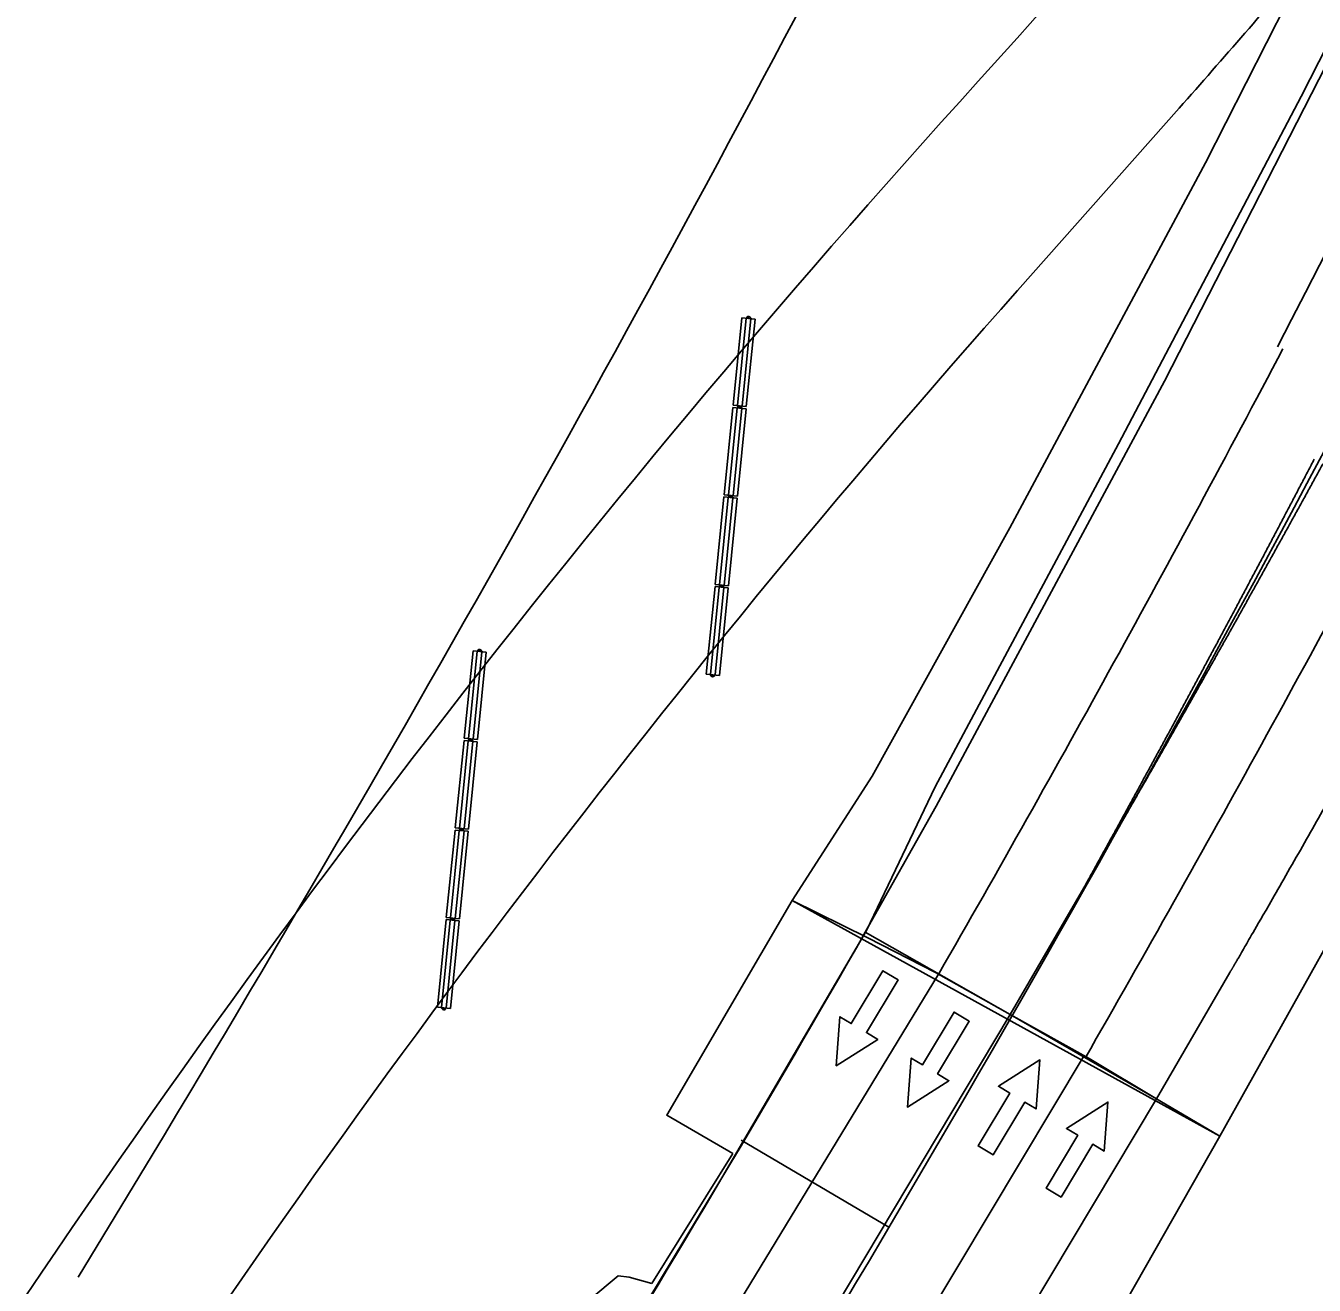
# Model space of a CAD drawing. Extents: x 14104283 to 14129344, y 8637090 to 8673339.
# Drawn here: x 14119452 to 14119635.1, y 8669521 to 8669700 of the extents above; entities that cross this region are included whole.
import ezdxf

# ---------------------------------------------------------------- set-up
doc = ezdxf.new("R2010")
doc.units = 0
for name, color, linetype in [('Cell', 7, 'Continuous'), ('dsnPaintExistingBrokenLaneLineWhite', 7, 'Continuous'), ('dsnPaintExistingDoubleCenterYellow', 7, 'Continuous'), ('dsnPaintExistingEdgeLineRightWhite', 7, 'Continuous'), ('dsnPaintExistingStopLineWhite', 7, 'Continuous'), ('dsnShadingPaved', 7, 'Continuous'), ('dsnStdLabel', 7, 'Continuous'), ('dsnStgShadingPrevPav', 7, 'Continuous'), ('Level 2', 7, 'Continuous'), ('Level 5', 7, 'Continuous')]:
    doc.layers.add(name, color=color, linetype=linetype)

msp = doc.modelspace()

# ---------------------------------------------------------------- linework, layer by layer
at = {"layer": 'Cell'}
for p, q in [((14119552.54, 8669646.06), (14119553.79, 8669658.5)), ((14119553.14, 8669646), (14119554.38, 8669658.44)), ((14119555.65, 8669658.31), (14119553.79, 8669658.5)), ((14119553.81, 8669645.93), (14119555.05, 8669658.37)), ((14119554.4, 8669645.87), (14119555.65, 8669658.31)), ((14119551.26, 8669633.32), (14119552.51, 8669645.76)), ((14119551.86, 8669633.26), (14119553.11, 8669645.7)), ((14119554.37, 8669645.57), (14119552.51, 8669645.76)), ((14119552.53, 8669633.19), (14119553.78, 8669645.63)), ((14119554.4, 8669645.87), (14119552.54, 8669646.06)), ((14119553.13, 8669633.13), (14119554.37, 8669645.57)), ((14119549.99, 8669620.58), (14119551.23, 8669633.02)), ((14119550.58, 8669620.52), (14119551.83, 8669632.96)), ((14119553.1, 8669632.83), (14119551.23, 8669633.02)), ((14119551.25, 8669620.46), (14119552.5, 8669632.89)), ((14119553.13, 8669633.13), (14119551.26, 8669633.32)), ((14119551.85, 8669620.4), (14119553.1, 8669632.83)), ((14119548.71, 8669607.85), (14119549.96, 8669620.28)), ((14119549.31, 8669607.79), (14119550.55, 8669620.22)), ((14119551.82, 8669620.1), (14119549.96, 8669620.28)), ((14119549.98, 8669607.72), (14119551.22, 8669620.16)), ((14119551.85, 8669620.4), (14119549.99, 8669620.58)), ((14119550.58, 8669607.66), (14119551.82, 8669620.1)), ((14119514.3, 8669598.72), (14119515.55, 8669611.16)), ((14119514.9, 8669598.66), (14119516.15, 8669611.1)), ((14119517.42, 8669610.97), (14119515.55, 8669611.16)), ((14119515.57, 8669598.6), (14119516.82, 8669611.03)), ((14119516.17, 8669598.54), (14119517.42, 8669610.97)), ((14119550.58, 8669607.66), (14119548.71, 8669607.85)), ((14119516.17, 8669598.54), (14119514.3, 8669598.72)), ((14119513.03, 8669585.98), (14119514.27, 8669598.42)), ((14119513.63, 8669585.92), (14119514.87, 8669598.36)), ((14119516.14, 8669598.24), (14119514.27, 8669598.42)), ((14119514.3, 8669585.86), (14119515.54, 8669598.3)), ((14119514.89, 8669585.8), (14119516.14, 8669598.24)), ((14119514.89, 8669585.8), (14119513.03, 8669585.98)), ((14119511.75, 8669573.25), (14119513, 8669585.68)), ((14119512.35, 8669573.19), (14119513.6, 8669585.62)), ((14119514.86, 8669585.5), (14119513, 8669585.68)), ((14119513.02, 8669573.12), (14119514.27, 8669585.56)), ((14119513.62, 8669573.06), (14119514.86, 8669585.5)), ((14119513.62, 8669573.06), (14119511.75, 8669573.25)), ((14119510.48, 8669560.51), (14119511.72, 8669572.95)), ((14119511.07, 8669560.45), (14119512.32, 8669572.89)), ((14119513.59, 8669572.76), (14119511.72, 8669572.95)), ((14119511.74, 8669560.38), (14119512.99, 8669572.82)), ((14119512.34, 8669560.32), (14119513.59, 8669572.76)), ((14119512.34, 8669560.32), (14119510.48, 8669560.51))]:
    msp.add_line(p, q, dxfattribs=at)
for centre in [(14119554.73, 8669658.55), (14119553.46, 8669645.82), (14119553.46, 8669645.82), (14119552.18, 8669633.08), (14119552.18, 8669633.08), (14119550.9, 8669620.34), (14119550.9, 8669620.34), (14119516.5, 8669611.22), (14119549.63, 8669607.6), (14119515.22, 8669598.48), (14119515.22, 8669598.48), (14119513.95, 8669585.74), (14119513.95, 8669585.74), (14119512.67, 8669573), (14119512.67, 8669573), (14119511.39, 8669560.26)]:
    msp.add_circle(centre, 0.0521, dxfattribs=at)
for centre, start, end in [((14119554.72, 8669658.4), 354.2777, 174.2777), ((14119553.44, 8669645.67), 354.2777, 174.2777), ((14119553.47, 8669645.97), 174.2777, 354.2777), ((14119552.17, 8669632.93), 354.2777, 174.2777), ((14119552.2, 8669633.23), 174.2777, 354.2777), ((14119550.89, 8669620.19), 354.2777, 174.2777), ((14119550.92, 8669620.49), 174.2777, 354.2777), ((14119516.48, 8669611.07), 354.2777, 174.2777), ((14119549.64, 8669607.75), 174.2777, 354.2777), ((14119515.24, 8669598.63), 174.2777, 354.2777), ((14119515.21, 8669598.33), 354.2777, 174.2777), ((14119513.93, 8669585.59), 354.2777, 174.2777), ((14119513.96, 8669585.89), 174.2777, 354.2777), ((14119512.65, 8669572.85), 354.2777, 174.2777), ((14119512.68, 8669573.15), 174.2777, 354.2777), ((14119511.41, 8669560.41), 174.2777, 354.2777)]:
    msp.add_arc(centre, 0.281, start, end, dxfattribs=at)
at = {"layer": 'dsnPaintExistingBrokenLaneLineWhite'}
for points in [[(14119581.73, 8669565.18), (14119507.3, 8669442.79), (14119482.88, 8669404.98)], [(14119602.41, 8669553.65), (14119575.44, 8669508.54), (14119533.52, 8669439.61), (14119519.81, 8669417.96), (14119487.25, 8669367.53)]]:
    msp.add_lwpolyline(points, dxfattribs=at)
for centre, radius, start, end in [((14115415.47, 8671832.28), 4743.93, 332.6713, 336.03044), ((14117116.91, 8670980.36), 2842.2, 330.13881, 332.18395), ((14117117.1, 8670980.68), 2866.19, 330.13106, 332.17585)]:
    msp.add_arc(centre, radius, start, end, dxfattribs=at)
at = {"layer": 'dsnPaintExistingDoubleCenterYellow'}
msp.add_arc((14117116.91, 8670980.36), 2854.2, 327.24958, 332.18395, dxfattribs=at)
at = {"layer": 'dsnPaintExistingEdgeLineRightWhite'}
msp.add_line((14119612.71, 8669547.49), (14119623.14, 8669565.42), dxfattribs=at)
for points in [[(14119691.28, 8669807.78), (14119653.44, 8669729.51), (14119633.3, 8669689.93), (14119607.29, 8669640.58), (14119581.23, 8669591.8), (14119571.48, 8669571.41)], [(14119571.48, 8669571.41), (14119550.92, 8669536.23), (14119530.04, 8669501.61), (14119507.87, 8669466.11), (14119472.8, 8669411.49)], [(14119536.82, 8669422.39), (14119543.72, 8669433.28), (14119585.72, 8669502.34), (14119612.71, 8669547.49)]]:
    msp.add_lwpolyline(points, dxfattribs=at)
msp.add_open_spline([(14119623.14, 8669565.42), (14119623.19, 8669565.49), (14119623.26, 8669565.61), (14119623.34, 8669565.75), (14119623.37, 8669565.81), (14119623.39, 8669565.85), (14119623.41, 8669565.87), (14119623.44, 8669565.92), (14119623.46, 8669565.96), (14119623.51, 8669566.04), (14119623.53, 8669566.08), (14119623.58, 8669566.16), (14119623.61, 8669566.22), (14119623.64, 8669566.28), (14119623.67, 8669566.32), (14119623.68, 8669566.34), (14119623.73, 8669566.43), (14119623.8, 8669566.55), (14119623.88, 8669566.69), (14119623.92, 8669566.76), (14119623.94, 8669566.79), (14119623.95, 8669566.81), (14119623.96, 8669566.82), (14119623.96, 8669566.82), (14119623.96, 8669566.82), (14119623.97, 8669566.85), (14119623.99, 8669566.88), (14119624.01, 8669566.91), (14119624.02, 8669566.92), (14119624.03, 8669566.93), (14119624.04, 8669566.96), (14119624.05, 8669566.98), (14119624.07, 8669567.01), (14119624.08, 8669567.03), (14119624.09, 8669567.04), (14119624.09, 8669567.05), (14119624.1, 8669567.06), (14119624.15, 8669567.14), (14119624.19, 8669567.22), (14119624.6, 8669567.93), (14119624.96, 8669568.56), (14119626.06, 8669570.45), (14119628.24, 8669574.22), (14119633.3, 8669583.05), (14119637.61, 8669590.64), (14119643.32, 8669600.77), (14119646.16, 8669605.84), (14119650.4, 8669613.46), (14119651.81, 8669616.01), (14119653.92, 8669619.83), (14119654.62, 8669621.1), (14119655.67, 8669623.01), (14119656.02, 8669623.65), (14119656.39, 8669624.32), (14119656.43, 8669624.38), (14119656.46, 8669624.45), (14119656.48, 8669624.49), (14119656.49, 8669624.5), (14119656.5, 8669624.51), (14119656.5, 8669624.52), (14119656.51, 8669624.54), (14119656.52, 8669624.56), (14119656.54, 8669624.59), (14119656.55, 8669624.6), (14119656.56, 8669624.62), (14119656.56, 8669624.63), (14119656.59, 8669624.68), (14119656.61, 8669624.72), (14119656.68, 8669624.84), (14119656.72, 8669624.92), (14119656.81, 8669625.08), (14119656.85, 8669625.16), (14119656.98, 8669625.4), (14119657.07, 8669625.56), (14119657.24, 8669625.87), (14119657.33, 8669626.03), (14119657.42, 8669626.19)], degree=3, dxfattribs=at)
at = {"layer": 'dsnPaintExistingStopLineWhite'}
msp.add_line((14119574.68, 8669529.22), (14119553.67, 8669541.62), dxfattribs=at)
at = {"layer": 'dsnShadingPaved'}
for p, q in [((14119591.92, 8669559.48), (14119602.38, 8669577.45)), ((14119571.31, 8669571.15), (14119591.92, 8669559.48))]:
    msp.add_line(p, q, dxfattribs=at)
for points in [[(14119571.31, 8669571.15), (14119581.38, 8669589.07), (14119613.86, 8669649.5), (14119645.16, 8669710.76), (14119675.57, 8669772.49), (14119705.07, 8669834.66)], [(14119602.38, 8669577.45), (14119591.92, 8669559.48), (14119571.31, 8669571.15)], [(14119623.14, 8669565.42), (14119612.71, 8669547.49), (14119591.92, 8669559.48)], [(14119477.17, 8669374.04), (14119509.75, 8669424.51), (14119523.21, 8669445.75), (14119565.12, 8669514.66), (14119591.92, 8669559.48), (14119612.71, 8669547.49), (14119585.72, 8669502.34), (14119585.63, 8669502.18), (14119543.72, 8669433.28), (14119543.48, 8669432.9), (14119530.02, 8669411.67), (14119529.92, 8669411.5), (14119497.33, 8669361.02), (14119477.17, 8669374.04)], [(14119477.17, 8669374.04), (14119509.75, 8669424.51), (14119523.21, 8669445.75), (14119565.12, 8669514.66), (14119591.92, 8669559.48), (14119612.71, 8669547.49), (14119585.72, 8669502.34), (14119585.63, 8669502.18), (14119543.72, 8669433.28), (14119543.48, 8669432.9), (14119530.02, 8669411.67), (14119529.92, 8669411.5), (14119497.33, 8669361.02), (14119477.17, 8669374.04)], [(14119591.92, 8669559.48), (14119565.12, 8669514.66), (14119509.75, 8669424.51)]]:
    msp.add_lwpolyline(points, dxfattribs=at)
msp.add_arc((14117117.1, 8670980.68), 2830.19, 328.49286, 330.12988, dxfattribs=at)
for points in [[(14119635.14, 8669638.39), (14119634.71, 8669637.56), (14119634.27, 8669636.73), (14119633.84, 8669635.91), (14119633.41, 8669635.08), (14119632.97, 8669634.25), (14119632.54, 8669633.42), (14119632.1, 8669632.59), (14119631.67, 8669631.77), (14119631.23, 8669630.94), (14119630.8, 8669630.11), (14119630.36, 8669629.28), (14119629.93, 8669628.46), (14119629.49, 8669627.63), (14119629.06, 8669626.8), (14119628.62, 8669625.98), (14119628.18, 8669625.15), (14119627.75, 8669624.32), (14119627.31, 8669623.5), (14119626.87, 8669622.67), (14119626.43, 8669621.85), (14119625.99, 8669621.02), (14119625.56, 8669620.19), (14119625.12, 8669619.37), (14119624.68, 8669618.54), (14119624.24, 8669617.72), (14119623.8, 8669616.89), (14119623.36, 8669616.07), (14119622.92, 8669615.24), (14119622.48, 8669614.42), (14119622.04, 8669613.59), (14119621.6, 8669612.77), (14119621.16, 8669611.94), (14119620.71, 8669611.12), (14119620.27, 8669610.3), (14119619.83, 8669609.47), (14119619.39, 8669608.65), (14119618.95, 8669607.83), (14119618.5, 8669607), (14119618.06, 8669606.18), (14119617.62, 8669605.36), (14119617.17, 8669604.53), (14119616.73, 8669603.71), (14119616.29, 8669602.89), (14119615.84, 8669602.06), (14119615.4, 8669601.24), (14119614.95, 8669600.42), (14119614.51, 8669599.6), (14119614.06, 8669598.78), (14119613.61, 8669597.95), (14119613.17, 8669597.13), (14119612.72, 8669596.31), (14119612.28, 8669595.49), (14119611.83, 8669594.67), (14119611.38, 8669593.85), (14119610.93, 8669593.03), (14119610.49, 8669592.2), (14119610.04, 8669591.38), (14119609.59, 8669590.56), (14119609.14, 8669589.74), (14119608.69, 8669588.92), (14119608.24, 8669588.1), (14119607.79, 8669587.28), (14119607.35, 8669586.46), (14119606.9, 8669585.64), (14119606.45, 8669584.82), (14119605.99, 8669584), (14119605.54, 8669583.18), (14119605.09, 8669582.37), (14119604.64, 8669581.55), (14119604.19, 8669580.73), (14119603.74, 8669579.91), (14119603.29, 8669579.09), (14119602.83, 8669578.27), (14119602.38, 8669577.45)], [(14119602.38, 8669577.45), (14119602.85, 8669578.26), (14119603.32, 8669579.07), (14119603.79, 8669579.88), (14119604.26, 8669580.69), (14119604.72, 8669581.5), (14119605.19, 8669582.31), (14119605.66, 8669583.12), (14119606.13, 8669583.93), (14119606.59, 8669584.74), (14119607.06, 8669585.55), (14119607.53, 8669586.36), (14119607.99, 8669587.17), (14119608.46, 8669587.98), (14119608.92, 8669588.79), (14119609.39, 8669589.6), (14119609.85, 8669590.42), (14119610.32, 8669591.23), (14119610.78, 8669592.04), (14119611.25, 8669592.85), (14119611.71, 8669593.66), (14119612.18, 8669594.47), (14119612.64, 8669595.29), (14119613.1, 8669596.1), (14119613.57, 8669596.91), (14119614.03, 8669597.72), (14119614.49, 8669598.54), (14119614.95, 8669599.35), (14119615.41, 8669600.16), (14119615.88, 8669600.98), (14119616.34, 8669601.79), (14119616.8, 8669602.6), (14119617.26, 8669603.42), (14119617.72, 8669604.23), (14119618.18, 8669605.04), (14119618.64, 8669605.86), (14119619.1, 8669606.67), (14119619.56, 8669607.49), (14119620.02, 8669608.3), (14119620.48, 8669609.12), (14119620.94, 8669609.93), (14119621.39, 8669610.75), (14119621.85, 8669611.56), (14119622.31, 8669612.38), (14119622.77, 8669613.19), (14119623.23, 8669614.01), (14119623.68, 8669614.82), (14119624.14, 8669615.64), (14119624.6, 8669616.46), (14119625.05, 8669617.27), (14119625.51, 8669618.09), (14119625.96, 8669618.91), (14119626.42, 8669619.72), (14119626.87, 8669620.54), (14119627.33, 8669621.36), (14119627.78, 8669622.17), (14119628.24, 8669622.99), (14119628.69, 8669623.81), (14119629.15, 8669624.63), (14119629.6, 8669625.45), (14119630.05, 8669626.26), (14119630.51, 8669627.08), (14119630.96, 8669627.9), (14119631.41, 8669628.72), (14119631.86, 8669629.54), (14119632.32, 8669630.36), (14119632.77, 8669631.17), (14119633.22, 8669631.99), (14119633.67, 8669632.81), (14119634.12, 8669633.63), (14119634.57, 8669634.45), (14119635.02, 8669635.27), (14119635.47, 8669636.09), (14119635.92, 8669636.91), (14119636.37, 8669637.73)]]:
    msp.add_spline(points, degree=3, dxfattribs=at)
msp.add_open_spline([(14119657.42, 8669626.19), (14119657.33, 8669626.03), (14119657.24, 8669625.87), (14119657.07, 8669625.56), (14119656.98, 8669625.4), (14119656.85, 8669625.16), (14119656.81, 8669625.08), (14119656.72, 8669624.92), (14119656.68, 8669624.84), (14119656.61, 8669624.72), (14119656.59, 8669624.68), (14119656.56, 8669624.63), (14119656.56, 8669624.62), (14119656.55, 8669624.6), (14119656.54, 8669624.59), (14119656.52, 8669624.56), (14119656.51, 8669624.54), (14119656.5, 8669624.52), (14119656.5, 8669624.51), (14119656.49, 8669624.5), (14119656.48, 8669624.49), (14119656.46, 8669624.45), (14119656.43, 8669624.38), (14119656.39, 8669624.32), (14119656.02, 8669623.65), (14119655.67, 8669623.01), (14119654.62, 8669621.1), (14119653.92, 8669619.83), (14119651.81, 8669616.01), (14119650.4, 8669613.46), (14119646.16, 8669605.84), (14119643.32, 8669600.77), (14119637.61, 8669590.64), (14119633.3, 8669583.05), (14119628.24, 8669574.22), (14119626.06, 8669570.45), (14119624.96, 8669568.56), (14119624.6, 8669567.93), (14119624.19, 8669567.22), (14119624.15, 8669567.14), (14119624.1, 8669567.06), (14119624.09, 8669567.05), (14119624.09, 8669567.04), (14119624.08, 8669567.03), (14119624.07, 8669567.01), (14119624.05, 8669566.98), (14119624.04, 8669566.96), (14119624.03, 8669566.93), (14119624.02, 8669566.92), (14119624.01, 8669566.91), (14119623.99, 8669566.88), (14119623.97, 8669566.85), (14119623.96, 8669566.82), (14119623.96, 8669566.82), (14119623.96, 8669566.82), (14119623.95, 8669566.81), (14119623.94, 8669566.79), (14119623.92, 8669566.76), (14119623.88, 8669566.69), (14119623.8, 8669566.55), (14119623.73, 8669566.43), (14119623.68, 8669566.34), (14119623.67, 8669566.32), (14119623.64, 8669566.28), (14119623.61, 8669566.22), (14119623.58, 8669566.16), (14119623.53, 8669566.08), (14119623.51, 8669566.04), (14119623.46, 8669565.96), (14119623.44, 8669565.92), (14119623.41, 8669565.87), (14119623.39, 8669565.85), (14119623.37, 8669565.81), (14119623.34, 8669565.75), (14119623.26, 8669565.61), (14119623.19, 8669565.49), (14119623.14, 8669565.42)], degree=3, dxfattribs=at)
at = {"layer": 'dsnStdLabel'}
msp.add_line((14119592.94, 8669662.36), (14119615.94, 8669688.3), dxfattribs=at)
for centre, radius, start, end in [((14116600.71, 8671268.95), 3350.16, 328.57258, 335.97179), ((14118856.27, 8670356.65), 988, 317.73115, 327.93685), ((14118559.48, 8670625.12), 1412, 318.43496, 319.58497), ((14120706.26, 8668675.12), 1512, 137.73115, 147.24256), ((14120706.26, 8668675.12), 1488, 138.43496, 147.24256)]:
    msp.add_arc(centre, radius, start, end, dxfattribs=at)
at = {"layer": 'dsnStgShadingPrevPav'}
for p, q in [((14119560.92, 8669575.68), (14119621.71, 8669542.16)), ((14119540.98, 8669521.24), (14119552.51, 8669539.7))]:
    msp.add_line(p, q, dxfattribs=at)
for points in [[(14119683.36, 8669809.33), (14119662.72, 8669766.82), (14119637.02, 8669714.66), (14119619.67, 8669680.53), (14119591.87, 8669628.62), (14119572.3, 8669593.34), (14119560.92, 8669575.68)], [(14119621.71, 8669542.16), (14119645.89, 8669585.36), (14119678.47, 8669644.34), (14119705.75, 8669695.91), (14119743.71, 8669769.75), (14119759.01, 8669800.5)], [(14119552.51, 8669539.7), (14119543.09, 8669545.14), (14119560.92, 8669575.68)], [(14119560.92, 8669575.68), (14119571.66, 8669570.35), (14119581.29, 8669565.43), (14119591.92, 8669559.48), (14119603.12, 8669553.2), (14119613.19, 8669547.21), (14119621.71, 8669542.16)], [(14119621.71, 8669542.16), (14119599.11, 8669502.43), (14119578.5, 8669467.77), (14119550.51, 8669423.04), (14119518.48, 8669376.61), (14119516.17, 8669366.34), (14119512.13, 8669350.06), (14119507.83, 8669349.42), (14119512.03, 8669372.94)], [(14119530.67, 8669504.91), (14119532.14, 8669518.96), (14119536.17, 8669522.33), (14119537.75, 8669522.14), (14119540.98, 8669521.24)]]:
    msp.add_lwpolyline(points, dxfattribs=at)
at = {"layer": 'Level 2'}
for points in [[(14119575.98, 8669564.39), (14119573.83, 8669565.68), (14119569.33, 8669558.17), (14119567.72, 8669559.14), (14119567.18, 8669552.17), (14119573.08, 8669555.92), (14119571.47, 8669556.89)], [(14119586.1, 8669558.51), (14119583.95, 8669559.8), (14119579.45, 8669552.3), (14119577.84, 8669553.26), (14119577.31, 8669546.3), (14119583.2, 8669550.05), (14119581.59, 8669551.01)], [(14119587.35, 8669540.79), (14119589.49, 8669539.5), (14119593.99, 8669547), (14119595.6, 8669546.04), (14119596.14, 8669553.01), (14119590.24, 8669549.26), (14119591.85, 8669548.29)], [(14119597.01, 8669534.79), (14119599.15, 8669533.51), (14119603.66, 8669541.01), (14119605.26, 8669540.05), (14119605.8, 8669547.01), (14119599.91, 8669543.26), (14119601.51, 8669542.3)]]:
    msp.add_lwpolyline(points, close=True, dxfattribs=at)
at = {"layer": 'Level 5'}
for points in [[(14119571.47, 8669556.89), (14119573.08, 8669555.92), (14119567.18, 8669552.17), (14119567.72, 8669559.14), (14119569.33, 8669558.17), (14119573.83, 8669565.68), (14119575.98, 8669564.39), (14119571.47, 8669556.89)], [(14119581.59, 8669551.01), (14119583.2, 8669550.05), (14119577.31, 8669546.3), (14119577.84, 8669553.26), (14119579.45, 8669552.3), (14119583.95, 8669559.8), (14119586.1, 8669558.51), (14119581.59, 8669551.01)], [(14119591.85, 8669548.29), (14119590.24, 8669549.26), (14119596.14, 8669553.01), (14119595.6, 8669546.04), (14119593.99, 8669547), (14119589.49, 8669539.5), (14119587.35, 8669540.79), (14119591.85, 8669548.29)], [(14119601.51, 8669542.3), (14119599.91, 8669543.26), (14119605.8, 8669547.01), (14119605.26, 8669540.05), (14119603.66, 8669541.01), (14119599.15, 8669533.51), (14119597.01, 8669534.79), (14119601.51, 8669542.3)]]:
    msp.add_lwpolyline(points, dxfattribs=at)

doc.saveas('drawing.dxf')
